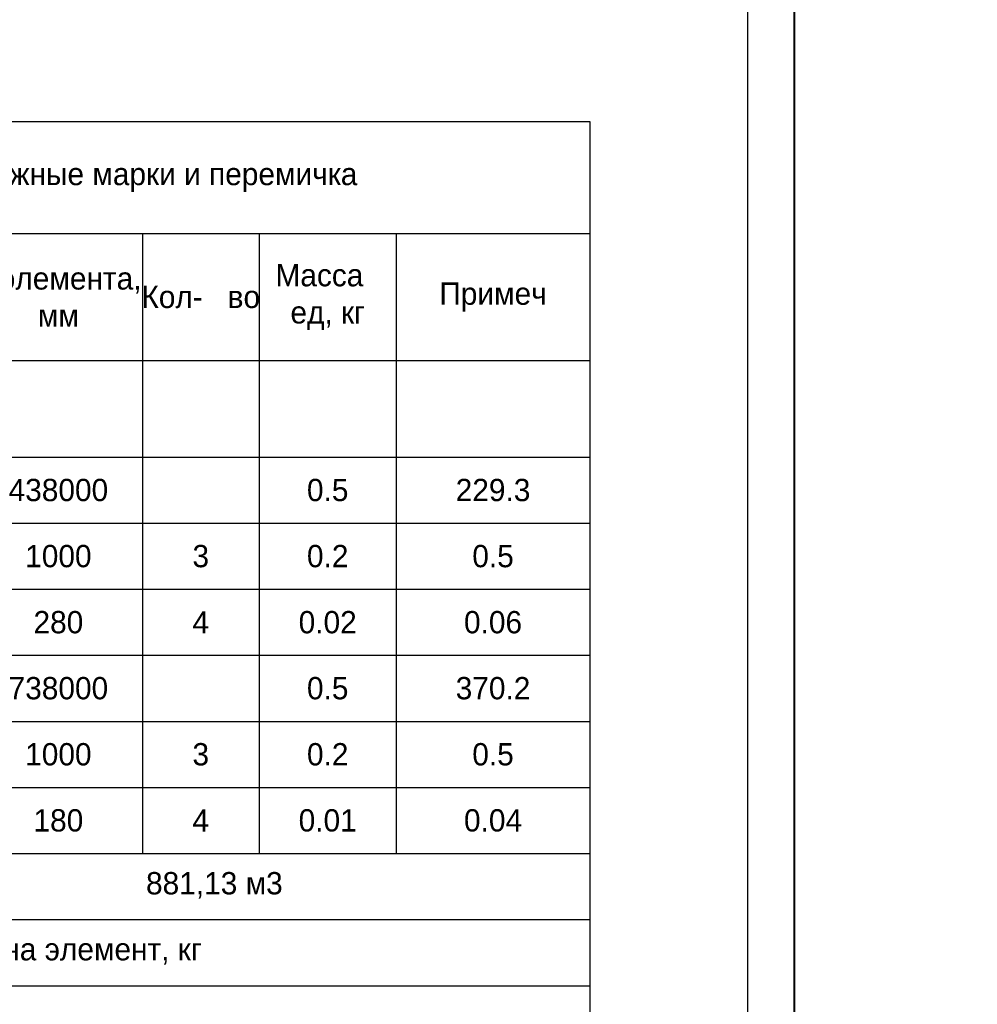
# Model space of a CAD drawing. Header units: millimetres. Extents: x -33345 to 4712671, y -3392 to 121473.
# Tile 976 of 1056: x 3785057 to 3795355, y 54909 to 65501. Entities that reach past the tile are written whole.
import ezdxf

# ---------------------------------------------------------------- set-up
doc = ezdxf.new("R2010")
doc.units = ezdxf.units.MM
doc.layers.add('0.25', color=7, linetype='Continuous', lineweight=25)
doc.layers.add('010_Листы', color=7, linetype='Continuous')
doc.styles.add('X-U-RW-01$0$StyleROMANS', font='GOTHIC.TTF')

# ---------------------------------------------------------------- blocks, each defined once
blk = doc.blocks.new('*U286')
at = {"layer": '0.25', "color": 5, "linetype": 'Continuous', "lineweight": 25, "ltscale": 100}
blk.add_lwpolyline([(-42000, 0), (0, 0), (0, 29700), (-42000, 29700), (-42000, 0)], dxfattribs=at)
at = {"layer": '0.25', "color": 7, "linetype": 'Continuous', "lineweight": 30, "ltscale": 100}
blk.add_lwpolyline([(-40000, 500), (-500, 500), (-500, 29200), (-40000, 29200), (-40000, 500)], dxfattribs=at)
blk = doc.blocks.new('*T2081')
at = {"color": 0, "linetype": 'ByBlock', "lineweight": -2, "transparency": 16777216}
for p, q in [((0, 0), (14311, 0)), ((0, 0), (0, -13183)), ((14311, 0), (14311, -13183)), ((0, -1205), (14311, -1205)), ((805, -1205), (805, -7876)), ((3496, -1205), (3496, -5744)), ((7691, -1205), (7691, -7876)), ((9499, -1205), (9499, -7876)), ((10754, -1205), (10754, -7876)), ((12227, -1205), (12227, -7876)), ((0, -2572), (14311, -2572)), ((0, -3612), (14311, -3612)), ((0, -4322), (14311, -4322)), ((0, -5033), (14311, -5033)), ((0, -5744), (14311, -5744)), ((0, -6455), (14311, -6455)), ((0, -7165), (14311, -7165)), ((0, -7876), (14311, -7876)), ((0, -8587), (14311, -8587)), ((0, -9298), (14311, -9298)), ((3496, -9298), (3496, -13183)), ((3496, -10340), (14311, -10340)), ((12227, -10340), (12227, -13183)), ((3496, -11051), (12227, -11051)), ((0, -11762), (12227, -11762)), ((7691, -11762), (7691, -13183)), ((0, -12472), (14311, -12472)), ((0, -13183), (14311, -13183))]:
    blk.add_line(p, q, dxfattribs=at)
at = {"color": 0, "lineweight": -2, "transparency": 16777216}
blk.add_line((3496, -5744), (3496, -7876), dxfattribs=at)
at = {"color": 0, "lineweight": 25, "transparency": 16777216, "char_height": 240, "attachment_point": 5, "style": 'X-U-RW-01$0$StyleROMANS'}
for s, insert, width in [('{\\C5;Спецификация материалов на монтажные марки и перемичка}', (7156, -602), 14308.66), ('L элемента, мм', (8595, -1889), 1805.54), ('Марка поз', (402, -1889), 802.19), ('Кол-   во', (10126, -1889), 1253.02), ('Масса   ед, кг', (11491, -1889), 1470.8), ('Обозначение', (2150, -1889), 2689.06), ('Наименование', (5593, -1889), 4192.29), ('Примеч', (13269, -1889), 2081.36), ('{\\C230;Сетка горизонтальный СГ 1,2}', (5593, -3092), 4192.29), ('{\\C5;СГ-1}', (5593, -3967), 4192.29), ('{\\C5;438000}', (8595, -3967), 1805.54), ('{\\C5;0.5}', (11491, -3967), 1470.8), ('{\\C5;229.3}', (13269, -3967), 2081.36), ('1', (402, -4678), 802.19), ('ГОСТ {\\C256;6727-80;}', (2150, -4678), 2689.06), ('{\\C256;%%C5Bp-I;}', (5593, -4678), 4192.29), ('1000', (8595, -4678), 1805.54), ('3', (10126, -4678), 1253.02), ('0.2', (11491, -4678), 1470.8), ('0.5', (13269, -4678), 2081.36), ('2', (402, -5389), 802.19), ('-//-', (2150, -5389), 2689.06), ('{\\C256;%%C3Bp-I;}', (5593, -5389), 4192.29), ('280', (8595, -5389), 1805.54), ('4', (10126, -5389), 1253.02), ('0.02', (11491, -5389), 1470.8), ('0.06', (13269, -5389), 2081.36), ('{\\C5;СГ-2}', (5593, -6099), 4192.29), ('{\\C5;738000', (8595, -6099), 1805.54), ('{\\C5;0.5}', (11491, -6099), 1470.8), ('{\\C5;370.2}', (13269, -6099), 2081.36), ('3', (402, -6810), 802.19), ('1000', (8595, -6810), 1805.54), ('3', (10126, -6810), 1253.02), ('0.2', (11491, -6810), 1470.8), ('0.5', (13269, -6810), 2081.36), ('ГОСТ {\\C256;6727-80;}', (2150, -6810), 2689.06), ('{\\C256;%%C5Bp-I;}', (5593, -6810), 4192.29), ('4', (402, -7521), 802.19), ('-//-', (2150, -7521), 2689.06), ('{\\C256;%%C3Bp-I;}', (5593, -7521), 4192.29), ('180', (8595, -7521), 1805.54), ('4', (10126, -7521), 1253.02), ('0.01', (11491, -7521), 1470.8), ('0.04', (13269, -7521), 2081.36), ('\\A1;Кладка из газаблок марк D500                   881,13 м3', (7156, -8232), 14308.66), ('\\A1;Ведомось расхода стали на элемент, кг', (7156, -8942), 14308.66), ('\\A1;Изделия арматурные', (8904, -9819), 10812.61), ('Марка \\Pэлемента', (1748, -10530), 3493.65), ('\\A1;{\\fISOCPEUR|b0|i1|c204|p34; Арматура класса  А-III}', (7862, -10696), 8728.85), ('{\\C5;ГОСТ 34028-2016}', (7862, -11406), 8728.85), ('Всего', (13269, -11406), 2081.36), ('{\\C256;%%C5Bp-I;}', (5593, -12117), 4192.29), ('{\\C256;%%C3Bp-I;}', (9959, -12117), 4534.16), ('543.31', (5593, -12828), 4192.29), ('56.21', (9959, -12828), 4534.16), ('599.52', (13269, -12828), 2081.36)]:
    blk.add_mtext(s, dxfattribs=dict(at, insert=insert, width=width))
blk = doc.blocks.new('*U282')
at = {"layer": '0.25', "color": 5, "linetype": 'Continuous', "lineweight": 25, "ltscale": 100}
blk.add_lwpolyline([(-72619, 0), (0, 0), (0, 42000), (-72619, 42000), (-72619, 0)], dxfattribs=at)

msp = doc.modelspace()

# ---------------------------------------------------------------- block references
msp.add_blockref('*T2081', (3776878.229, 64407.072, -1359241.5))
at = {"layer": '0.25', "ltscale": 100, "transparency": 33554687}
msp.add_blockref('*U282', (3866006.128, 44501.326), dxfattribs=at)
at = {"layer": '010_Листы', "ltscale": 100, "transparency": 33554687}
msp.add_blockref('*U286', (3793386.939, 44501.326), dxfattribs=at)

doc.saveas('drawing.dxf')
